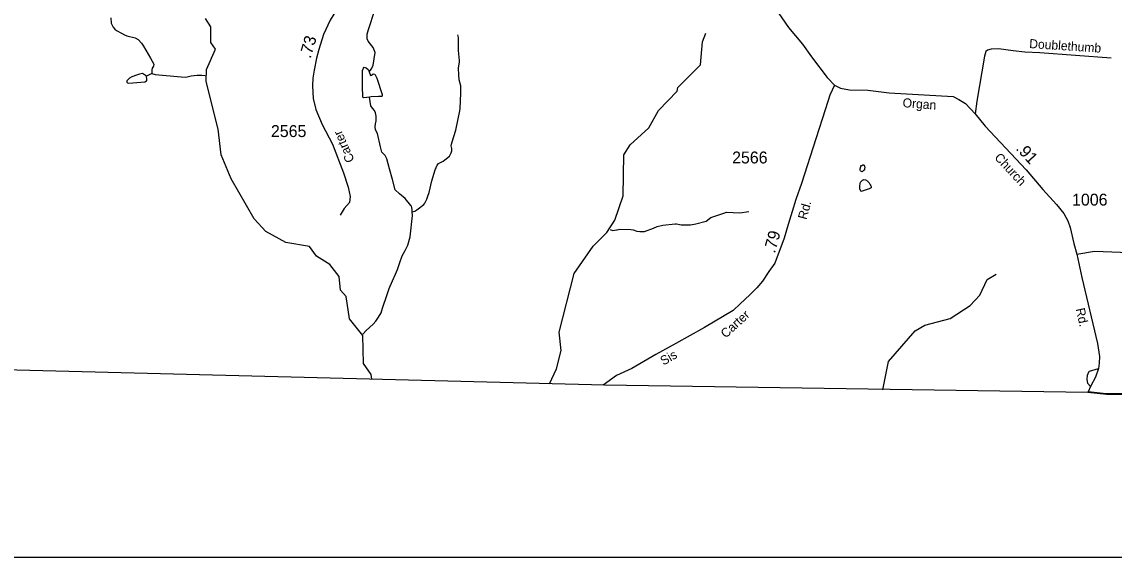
# Model space of a CAD drawing. Extents: x 1473865 to 1648260, y 639067 to 773536.
# Drawn here: x 1561128 to 1572592, y 639067 to 644682 of the extents above; entities that cross this region are included whole.
import ezdxf

# ---------------------------------------------------------------- set-up
doc = ezdxf.new("R2010")
doc.units = 0
for name, color, linetype in [('Exist Boundary Political CountyLine', 7, 'Continuous'), ('Exist Hydrographic Misc Water Feature', 7, 'Continuous'), ('Exist Road Non-System Type 51', 7, 'Continuous'), ('Exist Road Non-System Type 51 Label', 7, 'Continuous'), ('Exist Road Secondary Mileage Hundredths English Label', 7, 'Continuous'), ('Exist Road Secondary Type 41 Attributed', 7, 'Continuous'), ('Exist Road Secondary Type 51 Attributed', 7, 'Continuous'), ('Exist Road Secondary Type 51 Label', 7, 'Continuous'), ('Exist Road Secondary Type 51 Number Label', 7, 'Continuous'), ('Map Preparation Inset Cut Line', 7, 'Continuous')]:
    doc.layers.add(name, color=color, linetype=linetype)

msp = doc.modelspace()

# ---------------------------------------------------------------- linework, layer by layer
at = {"layer": 'Exist Boundary Political CountyLine'}
for points in [[(1572314, 640793), (1567243, 640870), (1560523, 641043), (1546550, 641393), (1542567, 641489)], [(1576694, 640648), (1576053, 640670), (1575256, 640684), (1574514, 640709), (1573972, 640731), (1573353, 640753), (1573032, 640765), (1572743, 640775), (1572510, 640774), (1572314, 640793)]]:
    msp.add_lwpolyline(points, dxfattribs=at)
at = {"layer": 'Exist Hydrographic Misc Water Feature'}
msp.add_line((1562491, 644140), (1562435, 644112), dxfattribs=at)
for points in [[(1564772, 644158), (1564797, 644189), (1564813, 644228), (1564835, 644360), (1564815, 644412), (1564764, 644481), (1564752, 644505), (1564753, 644553), (1564765, 644601), (1564832, 644806), (1564889, 644912), (1564954, 644937), (1565005, 644956), (1565058, 644988), (1565102, 645033), (1565119, 645057), (1565131, 645081), (1565145, 645121)], [(1562062, 644724), (1562065, 644668), (1562085, 644628), (1562102, 644604), (1562120, 644590), (1562172, 644563), (1562204, 644547), (1562228, 644535), (1562316, 644513), (1562347, 644497), (1562385, 644457), (1562403, 644428), (1562477, 644300), (1562513, 644237), (1562508, 644219), (1562496, 644195), (1562492, 644179), (1562491, 644140)], [(1564800, 640933), (1564793, 640982), (1564712, 641099), (1564708, 641391), (1564568, 641568), (1564530, 641802), (1564473, 641868), (1564458, 642010), (1564360, 642137), (1564219, 642225), (1564146, 642325), (1563897, 642369), (1563690, 642482), (1563567, 642615), (1563323, 643037), (1563218, 643289), (1563188, 643555), (1563062, 644057), (1563064, 644181), (1563159, 644396), (1563110, 644466), (1563112, 644630), (1563055, 644717)], [(1565224, 642691), (1565253, 642697), (1565273, 642709), (1565345, 642766), (1565358, 642782), (1565378, 642822), (1565390, 642854), (1565403, 642893), (1565432, 643013), (1565465, 643129), (1565486, 643180), (1565500, 643196), (1565548, 643222), (1565567, 643236), (1565615, 643275), (1565635, 643307), (1565640, 643331), (1565640, 643355), (1565634, 643383), (1565636, 643399), (1565645, 643423), (1565682, 643546), (1565724, 643750), (1565727, 643774), (1565734, 643934), (1565735, 644010), (1565719, 644073), (1565713, 644128), (1565709, 644198), (1565722, 644262), (1565722, 644278), (1565709, 644382), (1565709, 644518), (1565705, 644546)], [(1566666, 640885), (1566740, 641044), (1566789, 641234), (1566767, 641428), (1566926, 642042), (1567122, 642330), (1567266, 642472), (1567351, 642601), (1567438, 642859), (1567444, 643286), (1567513, 643392), (1567707, 643572), (1567810, 643754), (1568004, 643954), (1568013, 643993), (1568250, 644231), (1568270, 644473), (1568305, 644565)], [(1564777, 643893), (1564747, 643889), (1564714, 643886), (1564707, 643891), (1564705, 643932), (1564703, 643970), (1564702, 644141), (1564702, 644172), (1564714, 644196), (1564720, 644206), (1564742, 644200), (1564762, 644182), (1564768, 644169), (1564772, 644158)], [(1562435, 644112), (1562405, 644134), (1562395, 644139), (1562363, 644135), (1562331, 644123), (1562283, 644106), (1562259, 644092), (1562235, 644072), (1562229, 644062), (1562230, 644050), (1562236, 644042), (1562250, 644040), (1562418, 644052), (1562435, 644062), (1562439, 644068), (1562439, 644080), (1562435, 644112)], [(1562491, 644140), (1562527, 644131), (1562799, 644104), (1562847, 644103), (1562903, 644117), (1562967, 644124), (1563015, 644123), (1563053, 644118)], [(1564772, 644158), (1564787, 644121), (1564796, 644124), (1564813, 644138), (1564832, 644133), (1564852, 644093), (1564910, 643920), (1564910, 643904), (1564903, 643901), (1564870, 643900), (1564794, 643895), (1564777, 643893)], [(1565224, 642691), (1565225, 642715), (1565217, 642748), (1565211, 642756), (1565150, 642828), (1565090, 642877), (1565047, 642922), (1565016, 643030), (1564985, 643142), (1564959, 643247), (1564941, 643279), (1564907, 643315), (1564891, 643371), (1564861, 643510), (1564838, 643548), (1564836, 643580), (1564838, 643612), (1564847, 643644), (1564847, 643692), (1564840, 643728), (1564830, 643752), (1564806, 643776), (1564791, 643801), (1564777, 643893)], [(1569952, 643112), (1569945, 643108), (1569939, 643111), (1569932, 643115), (1569929, 643119), (1569926, 643125), (1569925, 643135), (1569927, 643139), (1569929, 643150), (1569930, 643157), (1569932, 643163), (1569933, 643171), (1569936, 643174), (1569947, 643177), (1569953, 643181), (1569960, 643181), (1569967, 643178), (1569972, 643167), (1569975, 643152), (1569973, 643143), (1569970, 643137), (1569970, 643131), (1569966, 643126), (1569963, 643122), (1569959, 643118), (1569952, 643112)], [(1569937, 642903), (1569933, 642907), (1569924, 642929), (1569921, 642943), (1569921, 642958), (1569926, 642987), (1569930, 643001), (1569939, 643012), (1569950, 643020), (1569957, 643026), (1569964, 643028), (1569981, 643025), (1569993, 643021), (1570000, 643016), (1570003, 643014), (1570008, 643008), (1570020, 642992), (1570032, 642974), (1570039, 642961), (1570042, 642955), (1570043, 642947), (1570042, 642942), (1570036, 642937), (1570020, 642931), (1569948, 642905), (1569937, 642903)], [(1564705, 641407), (1564743, 641443), (1564815, 641512), (1564844, 641544), (1564872, 641583), (1564897, 641631), (1564913, 641679), (1564963, 641822), (1564983, 641886), (1565016, 641966), (1565049, 642037), (1565070, 642085), (1565094, 642157), (1565119, 642229), (1565152, 642284), (1565177, 642340), (1565197, 642404), (1565202, 642428), (1565228, 642651), (1565224, 642691)], [(1567302, 642505), (1567327, 642495), (1567367, 642499), (1567375, 642502), (1567405, 642506), (1567519, 642503), (1567543, 642500), (1567583, 642488), (1567615, 642484), (1567663, 642483), (1567756, 642518), (1567797, 642537), (1567856, 642549), (1567984, 642565), (1568000, 642565), (1568048, 642553), (1568144, 642553), (1568200, 642563), (1568309, 642592), (1568357, 642631), (1568494, 642677), (1568524, 642685), (1568662, 642679), (1568758, 642694)], [(1570163, 640823), (1570222, 641119), (1570502, 641442), (1570603, 641499), (1570871, 641569), (1571081, 641706), (1571183, 641815), (1571260, 641981), (1571353, 642035)]]:
    msp.add_lwpolyline(points, dxfattribs=at)
at = {"layer": 'Exist Road Non-System Type 51'}
msp.add_line((1564512, 642723), (1564469, 642656), dxfattribs=at)
for points in [[(1571653, 644364), (1571530, 644380), (1571379, 644399), (1571300, 644396), (1571262, 644384), (1571244, 644372), (1571230, 644324), (1571152, 643851), (1571133, 643716)], [(1572561, 644303), (1571810, 644356), (1571653, 644364)], [(1572199, 642244), (1572386, 642277), (1573024, 642253)], [(1572345, 640858), (1572317, 640890), (1572310, 640935), (1572313, 640977), (1572329, 641018), (1572332, 641019), (1572429, 641047)]]:
    msp.add_lwpolyline(points, dxfattribs=at)
at = {"layer": 'Exist Road Secondary Type 41 Attributed'}
msp.add_lwpolyline([(1576693, 640660), (1576259, 640660), (1576033, 640671), (1575878, 640672), (1575694, 640676), (1575471, 640675), (1575247, 640677), (1575039, 640691), (1574799, 640699), (1574587, 640713), (1574123, 640727), (1573975, 640738), (1573763, 640744), (1573394, 640753), (1572813, 640779), (1572507, 640780), (1572318, 640802)], dxfattribs=at)
at = {"layer": 'Exist Road Secondary Type 51 Attributed'}
for points in [[(1565359, 646151), (1565146, 645912), (1565014, 645754), (1564922, 645641), (1564843, 645524), (1564440, 644825), (1564362, 644700), (1564292, 644551), (1564243, 644393), (1564221, 644301), (1564196, 644174), (1564181, 644092), (1564178, 644012), (1564186, 643877), (1564214, 643762), (1564281, 643607), (1564389, 643398), (1564503, 643098), (1564552, 642948), (1564575, 642849), (1564565, 642786), (1564512, 642723)], [(1568855, 645087), (1569173, 644624), (1569320, 644448), (1569415, 644314), (1569580, 644097), (1569657, 644017)], [(1569657, 644017), (1569606, 643913), (1569563, 643770), (1569459, 643455), (1569311, 642985), (1569250, 642819), (1569213, 642692), (1569169, 642558), (1569129, 642413), (1569030, 642152), (1568968, 642065), (1568901, 641963), (1568840, 641892), (1568769, 641819), (1568668, 641726), (1568593, 641654), (1568292, 641477), (1567993, 641307), (1567782, 641192), (1567528, 641045), (1567367, 640972), (1567229, 640870)], [(1569657, 644017), (1569721, 643987), (1569814, 643968), (1570008, 643967), (1570230, 643939), (1570902, 643901), (1570962, 643869), (1571031, 643825), (1571133, 643716), (1571238, 643589), (1571667, 643129), (1571844, 642924), (1571988, 642765), (1572064, 642671), (1572107, 642595), (1572130, 642525), (1572170, 642359), (1572199, 642244), (1572253, 641999), (1572417, 641307), (1572438, 641171), (1572435, 641103), (1572429, 641047), (1572396, 640955), (1572345, 640858), (1572318, 640802)], [(1572318, 640802), (1572314, 640793)]]:
    msp.add_lwpolyline(points, dxfattribs=at)
at = {"layer": 'Map Preparation Inset Cut Line'}
msp.add_lwpolyline([(1544131, 639067), (1606587, 639067), (1606587, 678674), (1544131, 678674), (1544131, 639067)], dxfattribs=at)

# ---------------------------------------------------------------- texts
at = {"layer": 'Exist Road Non-System Type 51 Label'}
msp.add_text('Doublethumb', height=95, rotation=356.2984, dxfattribs=at).set_placement((1571698, 644408))
at = {"layer": 'Exist Road Secondary Mileage Hundredths English Label'}
for s, rotation, p in [('.73', 73.4721, (1564157, 644292)), ('.91', 312.9918, (1571553, 643348)), ('.79', 74.6405, (1569031, 642248))]:
    msp.add_text(s, height=125, rotation=rotation, dxfattribs=at).set_placement(p)
at = {"layer": 'Exist Road Secondary Type 51 Label'}
for s, rotation, p in [('Organ', 355.7349, (1570369, 643788)), ('Carter', 113.6639, (1564621, 643231)), ('Church', 312.9918, (1571329, 643253)), ('Rd.', 74.6405, (1569362, 642602)), ('Carter', 42.5443, (1568515, 641359)), ('Rd.', 282.73, (1572188, 641670)), ('Sis', 29.8999, (1567862, 641076))]:
    msp.add_text(s, height=95, rotation=rotation, dxfattribs=at).set_placement(p)
at = {"layer": 'Exist Road Secondary Type 51 Number Label'}
for s, p in [('2565', (1563742, 643474)), ('2566', (1568582, 643197)), ('1006', (1572150, 642755))]:
    msp.add_text(s, height=125, dxfattribs=at).set_placement(p)

doc.saveas('drawing.dxf')
